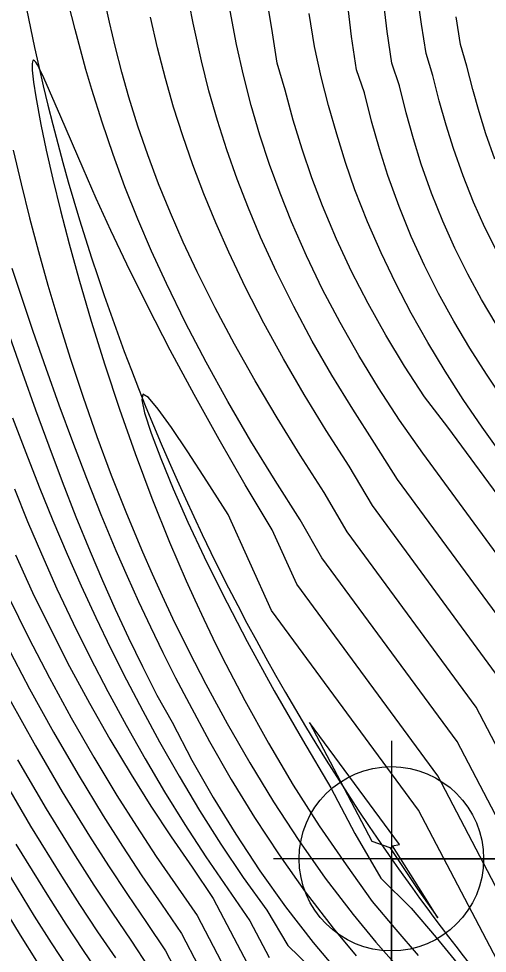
# Model space of a CAD drawing. Extents: x 2356077 to 2359823, y 225951 to 227822.
# Drawn here: x 2357554.22 to 2357566.13, y 226640.33 to 226664.1 of the extents above; entities that cross this region are included whole.
import ezdxf

# ---------------------------------------------------------------- set-up
doc = ezdxf.new("R2010")
doc.units = 0
for name, color, linetype in [('DTM Contours Major', 7, 'Continuous'), ('DTM Contours Minor', 7, 'Continuous'), ('Exist DTM Drainline', 7, 'Continuous'), ('Exist DTM Drainline Cogo Point CELL', 7, 'Continuous')]:
    doc.layers.add(name, color=color, linetype=linetype)

msp = doc.modelspace()

# ---------------------------------------------------------------- linework, layer by layer
at = {"layer": 'DTM Contours Major'}
for points in [[(2357565.365, 226645.714), (2357561.932, 226650.384), (2357561.376, 226651.351), (2357560.739, 226652.354), (2357560.127, 226653.358), (2357559.541, 226654.362), (2357558.986, 226655.364), (2357558.464, 226656.364), (2357557.977, 226657.36), (2357557.601, 226658.183), (2357557.251, 226659.003), (2357556.926, 226659.823), (2357556.623, 226660.645), (2357556.343, 226661.469), (2357556.083, 226662.298), (2357555.935, 226662.805), (2357555.794, 226663.314), (2357555.658, 226663.825), (2357555.399, 226664.856), (2357555.062, 226666.277), (2357554.291, 226669.65), (2357554.122, 226670.355)], [(2357567.808, 226650.075), (2357565.133, 226653.713), (2357564.539, 226654.478), (2357564.031, 226655.26), (2357563.552, 226656.051), (2357563.104, 226656.852), (2357562.686, 226657.665), (2357562.299, 226658.492), (2357561.945, 226659.336), (2357561.675, 226660.05), (2357561.428, 226660.777), (2357561.203, 226661.519), (2357561, 226662.277), (2357560.792, 226662.962), (2357560.658, 226663.845), (2357560.441, 226665.159)], [(2357566.327, 226660.525), (2357566.099, 226661.169), (2357565.924, 226661.724), (2357565.762, 226662.298), (2357565.612, 226662.893), (2357565.453, 226663.438), (2357565.343, 226664.14)], [(2357554.082, 226660.755), (2357554.284, 226659.894), (2357554.499, 226659.035), (2357554.726, 226658.179), (2357554.965, 226657.325), (2357555.217, 226656.473), (2357555.531, 226655.469), (2357555.862, 226654.47), (2357556.211, 226653.476), (2357556.578, 226652.49), (2357556.964, 226651.512), (2357557.369, 226650.544), (2357557.617, 226649.98), (2357557.872, 226649.418), (2357558.136, 226648.858), (2357558.408, 226648.299), (2357558.69, 226647.738), (2357558.982, 226647.174), (2357559.522, 226646.177), (2357560.095, 226645.177), (2357560.703, 226644.183), (2357561.343, 226643.203), (2357562.017, 226642.245), (2357562.723, 226641.319), (2357563.301, 226640.617), (2357563.894, 226639.945)], [(2357554.142, 226650.464), (2357554.578, 226649.51), (2357555.038, 226648.562), (2357555.52, 226647.622), (2357556.022, 226646.692), (2357556.543, 226645.776), (2357557.081, 226644.875), (2357557.583, 226644.075), (2357558.098, 226643.29), (2357558.63, 226642.52), (2357559.169, 226641.725), (2357560.125, 226639.9)], [(2357568.715, 226640.183), (2357567.694, 226641.263), (2357565.365, 226645.714)], [(2357553.742, 226644.895), (2357554.528, 226643.562), (2357555.311, 226642.29), (2357555.773, 226641.57), (2357556.229, 226640.879), (2357556.682, 226640.217)]]:
    msp.add_lwpolyline(points, dxfattribs=at)
at = {"layer": 'DTM Contours Minor'}
for points in [[(2357566.381, 226658.165), (2357566.073, 226658.79), (2357565.785, 226659.434), (2357565.519, 226660.1), (2357565.274, 226660.792), (2357565.086, 226661.389), (2357564.913, 226662.007), (2357564.753, 226662.648), (2357564.576, 226663.211), (2357564.459, 226663.957), (2357564.135, 226666.298)], [(2357566.831, 226648.331), (2357563.853, 226652.381), (2357563.266, 226653.305), (2357562.713, 226654.165), (2357562.186, 226655.03), (2357561.687, 226655.901), (2357561.217, 226656.777), (2357560.778, 226657.657), (2357560.373, 226658.541), (2357560.063, 226659.278), (2357559.777, 226660.018), (2357559.515, 226660.761), (2357559.277, 226661.509), (2357559.061, 226662.262), (2357558.868, 226663.021), (2357558.657, 226663.979), (2357558.475, 226664.94)], [(2357565.854, 226646.587), (2357562.572, 226651.049), (2357561.991, 226652.052), (2357561.38, 226653), (2357560.794, 226653.945), (2357560.236, 226654.885), (2357559.709, 226655.819), (2357559.215, 226656.745), (2357558.757, 226657.66), (2357558.406, 226658.411), (2357558.08, 226659.156), (2357557.78, 226659.896), (2357557.505, 226660.632), (2357557.253, 226661.367), (2357557.025, 226662.103), (2357556.847, 226662.733), (2357556.684, 226663.368), (2357556.533, 226664.008), (2357556.391, 226664.657)], [(2357567.32, 226649.203), (2357564.493, 226653.047), (2357563.901, 226653.892), (2357563.37, 226654.71), (2357562.867, 226655.536), (2357562.392, 226656.37), (2357561.948, 226657.214), (2357561.535, 226658.067), (2357561.155, 226658.932), (2357560.866, 226659.658), (2357560.6, 226660.393), (2357560.356, 226661.137), (2357560.136, 226661.892), (2357559.937, 226662.658), (2357559.761, 226663.436), (2357559.545, 226664.571)], [(2357566.556, 226654.394), (2357566.111, 226655.054), (2357565.689, 226655.719), (2357565.282, 226656.406), (2357564.897, 226657.105), (2357564.537, 226657.822), (2357564.201, 226658.558), (2357563.89, 226659.319), (2357563.606, 226660.108), (2357563.391, 226660.786), (2357563.194, 226661.487), (2357563.016, 226662.213), (2357562.806, 226662.795), (2357562.683, 226663.644), (2357562.577, 226664.517)], [(2357566.36, 226656.331), (2357565.988, 226656.959), (2357565.637, 226657.603), (2357565.308, 226658.265), (2357565.001, 226658.949), (2357564.717, 226659.66), (2357564.456, 226660.399), (2357564.257, 226661.038), (2357564.073, 226661.701), (2357563.905, 226662.391), (2357563.705, 226662.969), (2357563.585, 226663.77), (2357563.487, 226664.636)], [(2357566.508, 226652.996), (2357566.004, 226653.707), (2357565.524, 226654.417), (2357565.066, 226655.131), (2357564.622, 226655.865), (2357564.202, 226656.609), (2357563.805, 226657.366), (2357563.434, 226658.139), (2357563.088, 226658.932), (2357562.771, 226659.747), (2357562.528, 226660.443), (2357562.306, 226661.157), (2357562.102, 226661.892), (2357561.91, 226662.614), (2357561.743, 226663.388), (2357561.609, 226664.23)], [(2357566.343, 226647.459), (2357563.212, 226651.715), (2357562.627, 226652.719), (2357562.042, 226653.629), (2357561.483, 226654.54), (2357560.954, 226655.449), (2357560.456, 226656.356), (2357559.991, 226657.261), (2357559.561, 226658.16), (2357559.232, 226658.903), (2357558.929, 226659.643), (2357558.65, 226660.38), (2357558.394, 226661.114), (2357558.162, 226661.848), (2357557.953, 226662.579), (2357557.753, 226663.357), (2357557.575, 226664.133)], [(2357564.877, 226644.842), (2357561.292, 226649.718), (2357560.669, 226651.098), (2357559.984, 226652.242), (2357559.32, 226653.393), (2357558.683, 226654.539), (2357558.077, 226655.672), (2357557.506, 226656.78), (2357556.976, 226657.854), (2357556.57, 226658.712), (2357556.197, 226659.528), (2357555.859, 226660.289), (2357555.294, 226661.598), (2357554.863, 226662.596), (2357554.749, 226662.838), (2357554.703, 226662.925), (2357554.663, 226662.99), (2357554.63, 226663.029), (2357554.604, 226663.043), (2357554.587, 226663.032), (2357554.575, 226663.001), (2357554.568, 226662.949), (2357554.571, 226662.788), (2357554.603, 226662.48), (2357554.659, 226662.109), (2357554.789, 226661.404), (2357554.927, 226660.75), (2357555.093, 226660.018), (2357555.288, 226659.221), (2357555.507, 226658.373), (2357555.75, 226657.485), (2357556.066, 226656.404), (2357556.41, 226655.296), (2357556.783, 226654.171), (2357557.183, 226653.038), (2357557.608, 226651.908), (2357558.059, 226650.789), (2357558.268, 226650.295), (2357558.483, 226649.804), (2357558.702, 226649.316), (2357558.928, 226648.83), (2357559.16, 226648.347), (2357559.398, 226647.864), (2357559.968, 226646.763), (2357560.571, 226645.675), (2357561.203, 226644.61), (2357561.862, 226643.576), (2357562.543, 226642.583), (2357563.21, 226641.651), (2357563.81, 226640.937), (2357564.378, 226640.279)], [(2357554.05, 226657.75), (2357554.588, 226656.153), (2357554.914, 226655.212), (2357555.248, 226654.275), (2357555.592, 226653.342), (2357555.947, 226652.413), (2357556.315, 226651.49), (2357556.697, 226650.575), (2357556.98, 226649.925), (2357557.272, 226649.277), (2357557.574, 226648.631), (2357557.887, 226647.984), (2357558.213, 226647.334), (2357558.553, 226646.681), (2357559.074, 226645.72), (2357559.628, 226644.753), (2357560.218, 226643.789), (2357560.844, 226642.833), (2357561.509, 226641.892), (2357562.215, 226640.973), (2357562.8, 226640.268)], [(2357553.993, 226656.025), (2357554.321, 226655.083), (2357554.652, 226654.154), (2357554.987, 226653.237), (2357555.328, 226652.33), (2357555.679, 226651.434), (2357556.042, 226650.548), (2357556.356, 226649.813), (2357556.68, 226649.083), (2357557.018, 226648.354), (2357557.369, 226647.626), (2357557.735, 226646.896), (2357558.122, 226646.206), (2357558.626, 226645.243), (2357559.164, 226644.297), (2357559.739, 226643.362), (2357560.353, 226642.432), (2357561.009, 226641.511), (2357561.712, 226640.605), (2357562.3, 226639.905)], [(2357564.388, 226643.97), (2357560.651, 226649.052), (2357559.546, 226651.492), (2357559.008, 226652.335), (2357558.524, 226653.08), (2357558.107, 226653.701), (2357557.769, 226654.171), (2357557.523, 226654.462), (2357557.381, 226654.547), (2357557.351, 226654.409), (2357557.424, 226654.071), (2357557.589, 226653.562), (2357557.836, 226652.91), (2357558.152, 226652.146), (2357558.527, 226651.299), (2357558.941, 226650.414), (2357559.396, 226649.489), (2357560.033, 226648.26), (2357560.716, 226647.01), (2357561.435, 226645.762), (2357562.155, 226644.542), (2357562.766, 226643.376), (2357563.431, 226642.242), (2357564.197, 226641.483), (2357564.832, 226640.734), (2357565.365, 226640.084)], [(2357554.069, 226653.95), (2357554.405, 226653.067), (2357554.747, 226652.196), (2357555.096, 226651.335), (2357555.456, 226650.483), (2357555.812, 226649.676), (2357556.182, 226648.875), (2357556.566, 226648.078), (2357556.963, 226647.286), (2357557.376, 226646.497), (2357557.804, 226645.71), (2357558.301, 226644.836), (2357558.819, 226643.966), (2357559.362, 226643.106), (2357559.931, 226642.258), (2357560.527, 226641.426), (2357561.067, 226640.535), (2357561.628, 226639.976)], [(2357554.114, 226652.143), (2357554.451, 226651.311), (2357554.802, 226650.486), (2357555.198, 226649.602), (2357555.611, 226648.724), (2357556.042, 226647.852), (2357556.49, 226646.988), (2357556.955, 226646.13), (2357557.436, 226645.28), (2357557.933, 226644.438), (2357558.448, 226643.606), (2357558.982, 226642.784), (2357560.103, 226641.158), (2357560.592, 226640.224)], [(2357553.968, 226649.397), (2357554.474, 226648.364), (2357555.006, 226647.338), (2357555.56, 226646.322), (2357556.133, 226645.323), (2357556.721, 226644.348), (2357557.216, 226643.562), (2357557.721, 226642.795), (2357558.758, 226641.291), (2357559.675, 226639.541)], [(2357553.914, 226648.174), (2357554.499, 226647.059), (2357555.107, 226645.956), (2357555.734, 226644.875), (2357556.372, 226643.824), (2357556.862, 226643.053), (2357557.357, 226642.305), (2357557.857, 226641.58), (2357558.358, 226640.839), (2357559.23, 226639.174)], [(2357553.988, 226646.796), (2357554.652, 226645.604), (2357555.332, 226644.439), (2357556.021, 226643.313), (2357556.503, 226642.556), (2357556.987, 226641.825), (2357557.471, 226641.119), (2357557.954, 226640.393), (2357558.787, 226638.802)], [(2357570.018, 226640.018), (2357569.529, 226640.878), (2357568.08, 226642.331), (2357565.854, 226646.587)], [(2357561.617, 226646.202), (2357563.197, 226643.185), (2357563.654, 226643.021), (2357564.355, 226641.982), (2357564.875, 226641.234), (2357564.496, 226641.848), (2357563.722, 226643.065), (2357563.9, 226643.098), (2357561.617, 226646.202)], [(2357554.193, 226645.256), (2357554.926, 226644.007), (2357555.663, 226642.807), (2357556.137, 226642.066), (2357556.608, 226641.354), (2357557.078, 226640.669), (2357557.544, 226639.959)], [(2357567.308, 226640.194), (2357564.877, 226644.842)], [(2357566.923, 226639.125), (2357564.388, 226643.97)], [(2357554.154, 226643.111), (2357554.978, 226641.77), (2357555.423, 226641.072), (2357555.86, 226640.406), (2357556.291, 226639.769)], [(2357553.748, 226642.701), (2357554.621, 226641.279), (2357555.051, 226640.6), (2357555.472, 226639.954)], [(2357553.337, 226642.301), (2357554.258, 226640.795), (2357554.673, 226640.137)]]:
    msp.add_lwpolyline(points, dxfattribs=at)
at = {"layer": 'Exist DTM Drainline'}
msp.add_spline([(2357699.586, 226858.192), (2357670.366, 226820.782), (2357623.327, 226796.892), (2357587.218, 226772.268), (2357568.803, 226744.252), (2357555.19, 226717.62), (2357555.017, 226695.126), (2357553.473, 226672.759), (2357563.697, 226642.736), (2357576.526, 226627.993), (2357663.798, 226499.169), (2357732.721, 226415.647), (2357803.211, 226342.215), (2357874.586, 226264.309)], degree=3, dxfattribs=at)
at = {"layer": 'Exist DTM Drainline Cogo Point CELL'}
msp.add_lwpolyline([(2357563.697, 226645.736), (2357563.697, 226639.736), (2357563.697, 226642.736), (2357566.697, 226642.736), (2357560.697, 226642.736)], dxfattribs=at)
msp.add_circle((2357563.697, 226642.736), 2.344, dxfattribs=at)

doc.saveas('drawing.dxf')
